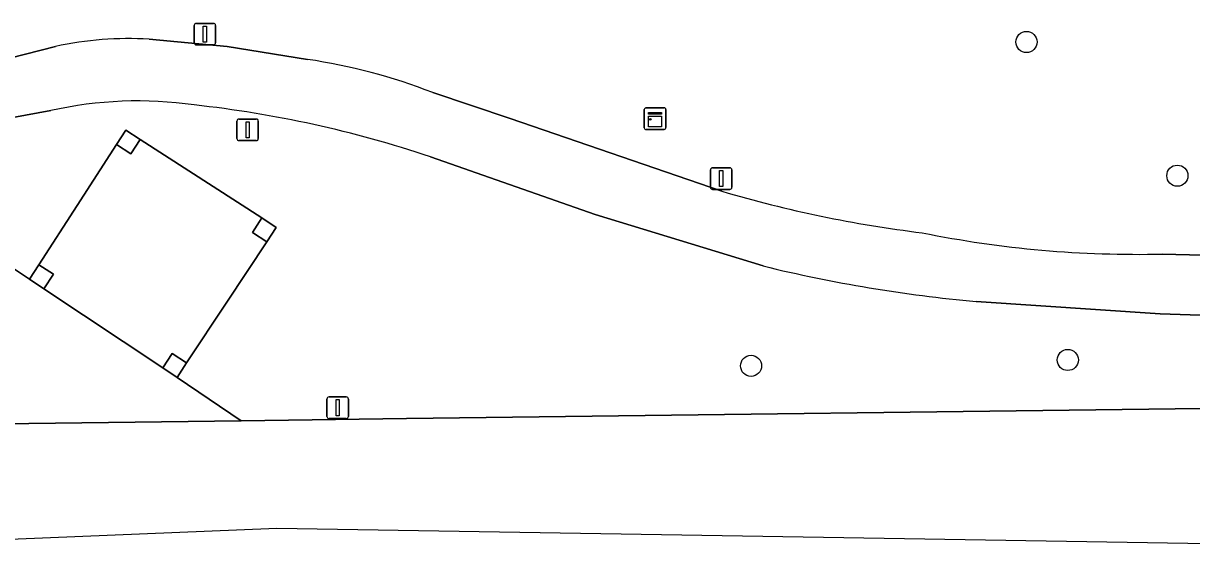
# Model space of a CAD drawing. Extents: x 162396 to 163643, y 386452 to 387406.
# Drawn here: x 163284.5 to 163338.6, y 386522.2 to 386546.5 of the extents above; entities that cross this region are included whole.
import ezdxf

# ---------------------------------------------------------------- set-up
doc = ezdxf.new("R2010")
doc.units = 0
for name, color, linetype in [('IMGEO_Berm_groen', 7, 'Continuous'), ('IMGEO_Boom', 7, 'Continuous'), ('IMGEO_Fietspad_gesloten', 7, 'Continuous'), ('IMGEO_Groenvoorziening', 7, 'Continuous'), ('IMGEO_Hoogspanningsmast', 7, 'Continuous'), ('IMGEO_Kast', 7, 'Continuous'), ('IMGEO_Lichtmast', 7, 'Continuous'), ('IMGEO_Rijbaan_regionaal_gesloten', 7, 'Continuous'), ('IMGEO_Verkeersbordpaal', 7, 'Continuous')]:
    doc.layers.add(name, color=color, linetype=linetype)

msp = doc.modelspace()

# ---------------------------------------------------------------- linework, layer by layer
at = {"layer": 'IMGEO_Berm_groen'}
for points in [[(163285.79, 386542.445), (163284.036, 386542.126)], [(163282.173, 386541.183), (163281.727, 386540.879), (163278.692, 386538.707), (163284.811, 386534.637), (163285.244, 386535.309), (163287.011, 386538.05), (163288.831, 386540.873), (163289.264, 386541.545), (163289.936, 386541.11), (163295.555, 386537.473), (163296.227, 386537.038), (163295.786, 386536.371), (163293.934, 386533.569), (163292.079, 386530.763), (163291.638, 386530.096), (163294.607, 386528.089), (163302.251, 386528.186), (163380.758, 386529.185), (163389.829, 386529.15)], [(163318.757, 386535.251), (163310.981, 386537.636), (163303.364, 386540.299)], [(163285.477, 386534.194), (163284.811, 386534.637), (163278.692, 386538.707)], [(163274.893, 386528.264), (163275.716, 386528.049), (163276.618, 386527.934), (163277.866, 386527.903), (163278.616, 386527.885), (163294.607, 386528.089), (163291.638, 386530.096), (163290.972, 386530.539), (163285.477, 386534.194)], [(163472.479, 386526.324), (163448.993, 386527.897), (163406.847, 386530.716), (163337.13, 386533.041), (163328.613, 386533.607)]]:
    msp.add_lwpolyline(points, dxfattribs=at)
msp.add_lwpolyline([(163295.786, 386536.371), (163295.121, 386536.801), (163295.555, 386537.473), (163289.936, 386541.11), (163289.501, 386540.439), (163288.831, 386540.873), (163287.011, 386538.05), (163285.244, 386535.309), (163285.917, 386534.876), (163285.477, 386534.194), (163290.972, 386530.539), (163291.412, 386531.205), (163292.079, 386530.763), (163293.934, 386533.569)], close=True, dxfattribs=at)
for centre, radius, start, end in [((163289.818, 386524.482), 18.409, 81.8465, 102.6389), ((163286.857, 386491.33), 51.676, 71.3718, 83.8104), ((163334.674, 386600.311), 66.979, 256.25238, 264.80789)]:
    msp.add_arc(centre, radius, start, end, dxfattribs=at)
at = {"layer": 'IMGEO_Boom'}
for centre in [(163330.939, 386545.619), (163337.923, 386539.43), (163332.851, 386530.901), (163318.196, 386530.629)]:
    msp.add_circle(centre, 0.489, dxfattribs=at)
at = {"layer": 'IMGEO_Fietspad_gesloten'}
for points in [[(163297.668, 386544.812), (163293.954, 386545.409), (163290.344, 386545.745)], [(163286.011, 386545.416), (163281.77, 386544.331)], [(163316.85, 386538.712), (163307.05, 386542.083), (163303.47, 386543.276)], [(163284.036, 386542.126), (163285.79, 386542.445)], [(163303.364, 386540.299), (163310.981, 386537.636), (163318.757, 386535.251)], [(163328.613, 386533.607), (163337.13, 386533.041), (163406.847, 386530.716), (163448.993, 386527.897), (163449.172, 386530.881), (163407.646, 386533.491), (163365.835, 386535.087), (163337.241, 386535.803)]]:
    msp.add_lwpolyline(points, dxfattribs=at)
for centre, radius, start, end in [((163289.388, 386529.639), 16.135, 86.603, 102.0811), ((163293.869, 386518.736), 26.351, 68.6327, 81.7111), ((163289.818, 386524.482), 18.409, 81.8465, 102.6389), ((163286.857, 386491.33), 51.676, 71.3718, 83.8104), ((163333.117, 386593.739), 57.381, 253.53131, 262.98893), ((163336.089, 386586.19), 50.4, 258.5837, 271.3097), ((163334.674, 386600.311), 66.979, 256.25238, 264.80789)]:
    msp.add_arc(centre, radius, start, end, dxfattribs=at)
at = {"layer": 'IMGEO_Groenvoorziening'}
for points in [[(163290.344, 386545.745), (163293.954, 386545.409), (163297.668, 386544.812)], [(163281.77, 386544.331), (163286.011, 386545.416)], [(163303.47, 386543.276), (163307.05, 386542.083), (163316.85, 386538.712)], [(163337.241, 386535.803), (163365.835, 386535.087), (163407.646, 386533.491), (163449.172, 386530.881), (163472.874, 386529.195)]]:
    msp.add_lwpolyline(points, dxfattribs=at)
for centre, radius, start, end in [((163289.388, 386529.639), 16.135, 86.603, 102.0811), ((163293.869, 386518.736), 26.351, 68.6327, 81.7111), ((163333.117, 386593.739), 57.381, 253.53131, 262.98893), ((163336.089, 386586.19), 50.4, 258.5837, 271.3097)]:
    msp.add_arc(centre, radius, start, end, dxfattribs=at)
at = {"layer": 'IMGEO_Hoogspanningsmast'}
for points in [[(163289.936, 386541.11), (163289.264, 386541.545), (163288.831, 386540.873), (163289.501, 386540.439)], [(163296.227, 386537.038), (163295.555, 386537.473), (163295.121, 386536.801), (163295.786, 386536.371)], [(163285.244, 386535.309), (163284.811, 386534.637), (163285.477, 386534.194), (163285.917, 386534.876)], [(163292.079, 386530.763), (163291.412, 386531.205), (163290.972, 386530.539), (163291.638, 386530.096)]]:
    msp.add_lwpolyline(points, close=True, dxfattribs=at)
at = {"layer": 'IMGEO_Kast'}
for p, q in [((163313.255, 386541.646), (163313.255, 386542.487)), ((163313.255, 386542.487), (163313.255, 386541.646)), ((163313.33, 386542.571), (163314.171, 386542.571)), ((163314.171, 386542.571), (163313.33, 386542.571)), ((163314.255, 386542.496), (163314.255, 386541.655)), ((163314.255, 386541.655), (163314.255, 386542.496)), ((163314.18, 386541.571), (163313.339, 386541.571)), ((163313.339, 386541.571), (163314.18, 386541.571))]:
    msp.add_line(p, q, dxfattribs=at)
for points in [[(163313.45, 386542.361), (163314.05, 386542.361), (163314.05, 386542.276), (163313.45, 386542.276), (163313.45, 386542.361)], [(163313.45, 386542.186), (163314.05, 386542.186), (163314.05, 386541.697), (163313.45, 386541.697), (163313.45, 386542.186)]]:
    msp.add_lwpolyline(points, dxfattribs=at)
msp.add_circle((163313.534, 386542.035), 0.0377, dxfattribs=at)
for centre, start, end in [((163313.333, 386542.493), 92.4484, 184.2845), ((163313.333, 386542.493), 92.4484, 184.2845), ((163314.177, 386542.493), 2.4484, 94.2845), ((163314.177, 386542.493), 2.4484, 94.2845), ((163313.333, 386541.649), 182.4484, 274.2845), ((163313.333, 386541.649), 182.4484, 274.2845), ((163314.177, 386541.649), 272.4484, 4.2845), ((163314.177, 386541.649), 272.4484, 4.2845)]:
    msp.add_arc(centre, 0.0779, start, end, dxfattribs=at)
at = {"layer": 'IMGEO_Lichtmast'}
for p, q in [((163292.43, 386545.582), (163292.43, 386546.382)), ((163292.43, 386546.382), (163292.43, 386545.582)), ((163292.53, 386546.482), (163293.32, 386546.482)), ((163293.32, 386546.482), (163292.53, 386546.482)), ((163293.42, 386546.382), (163293.42, 386545.582)), ((163293.42, 386545.582), (163293.42, 386546.382)), ((163293.32, 386545.482), (163292.53, 386545.482)), ((163292.53, 386545.482), (163293.32, 386545.482)), ((163316.418, 386539.798), (163317.208, 386539.798)), ((163317.208, 386539.798), (163316.418, 386539.798)), ((163316.318, 386538.898), (163316.318, 386539.698)), ((163316.318, 386539.698), (163316.318, 386538.898)), ((163317.308, 386539.698), (163317.308, 386538.898)), ((163317.308, 386538.898), (163317.308, 386539.698)), ((163317.208, 386538.798), (163316.418, 386538.798)), ((163316.418, 386538.798), (163317.208, 386538.798))]:
    msp.add_line(p, q, dxfattribs=at)
for points in [[(163292.85, 386546.357), (163293, 386546.357), (163293, 386545.607), (163292.85, 386545.607), (163292.85, 386546.357)], [(163316.738, 386539.673), (163316.888, 386539.673), (163316.888, 386538.923), (163316.738, 386538.923), (163316.738, 386539.673)]]:
    msp.add_lwpolyline(points, dxfattribs=at)
for centre, start, end in [((163292.53, 386546.382), 90, 180), ((163292.53, 386546.382), 90, 180), ((163293.32, 386546.382), 0, 90), ((163293.32, 386546.382), 360, 90), ((163292.53, 386545.582), 180, 270), ((163292.53, 386545.582), 180, 270), ((163293.32, 386545.582), 270, 0), ((163293.32, 386545.582), 270, 0), ((163316.418, 386539.698), 90, 180), ((163316.418, 386539.698), 90, 180), ((163317.208, 386539.698), 0, 90), ((163317.208, 386539.698), 360, 90), ((163316.418, 386538.898), 180, 270), ((163316.418, 386538.898), 180, 270), ((163317.208, 386538.898), 270, 0), ((163317.208, 386538.898), 270, 0)]:
    msp.add_arc(centre, 0.1, start, end, dxfattribs=at)
at = {"layer": 'IMGEO_Rijbaan_regionaal_gesloten'}
msp.add_lwpolyline([(163389.829, 386529.15), (163380.758, 386529.185), (163302.251, 386528.186), (163294.607, 386528.089), (163278.616, 386527.885), (163277.866, 386527.903), (163277.879, 386524.523), (163277.91, 386522.352), (163296.252, 386523.108), (163353.405, 386522.168), (163376.434, 386522.468), (163386.789, 386522.496), (163399.132, 386522.32)], dxfattribs=at)
at = {"layer": 'IMGEO_Verkeersbordpaal'}
for p, q in [((163294.406, 386541.153), (163294.406, 386541.953)), ((163294.406, 386541.953), (163294.406, 386541.153)), ((163294.506, 386542.053), (163295.296, 386542.053)), ((163295.296, 386542.053), (163294.506, 386542.053)), ((163295.396, 386541.953), (163295.396, 386541.153)), ((163295.396, 386541.153), (163295.396, 386541.953)), ((163295.296, 386541.053), (163294.506, 386541.053)), ((163294.506, 386541.053), (163295.296, 386541.053)), ((163298.571, 386528.29), (163298.571, 386529.09)), ((163298.571, 386529.09), (163298.571, 386528.29)), ((163298.671, 386529.19), (163299.461, 386529.19)), ((163299.461, 386529.19), (163298.671, 386529.19)), ((163299.561, 386529.09), (163299.561, 386528.29)), ((163299.561, 386528.29), (163299.561, 386529.09)), ((163299.461, 386528.19), (163298.671, 386528.19)), ((163298.671, 386528.19), (163299.461, 386528.19))]:
    msp.add_line(p, q, dxfattribs=at)
for points in [[(163294.826, 386541.928), (163294.976, 386541.928), (163294.976, 386541.178), (163294.826, 386541.178), (163294.826, 386541.928)], [(163298.991, 386529.065), (163299.141, 386529.065), (163299.141, 386528.315), (163298.991, 386528.315), (163298.991, 386529.065)]]:
    msp.add_lwpolyline(points, dxfattribs=at)
for centre, start, end in [((163294.506, 386541.953), 90, 180), ((163294.506, 386541.953), 90, 180), ((163295.296, 386541.953), 0, 90), ((163295.296, 386541.953), 360, 90), ((163294.506, 386541.153), 180, 270), ((163294.506, 386541.153), 180, 270), ((163295.296, 386541.153), 270, 0), ((163295.296, 386541.153), 270, 0), ((163298.671, 386529.09), 90, 180), ((163298.671, 386529.09), 90, 180), ((163299.461, 386529.09), 0, 90), ((163299.461, 386529.09), 360, 90), ((163298.671, 386528.29), 180, 270), ((163298.671, 386528.29), 180, 270), ((163299.461, 386528.29), 270, 0), ((163299.461, 386528.29), 270, 0)]:
    msp.add_arc(centre, 0.1, start, end, dxfattribs=at)

doc.saveas('drawing.dxf')
